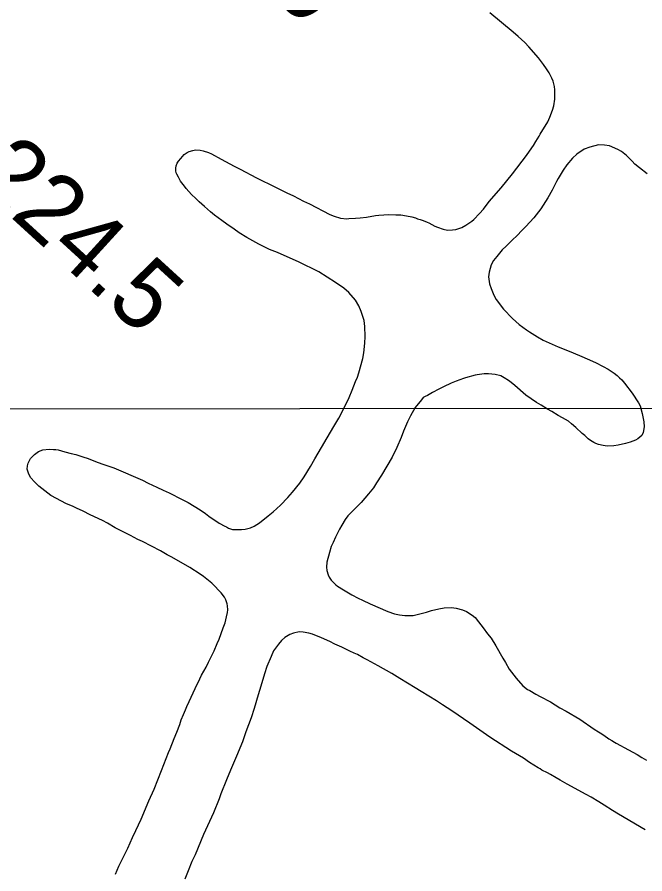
# Model space of a CAD drawing. Extents: x 3297735 to 3335592, y 670436 to 695807.
# Drawn here: x 3318040 to 3318789, y 684362 to 685385 of the extents above; entities that cross this region are included whole.
import ezdxf

# ---------------------------------------------------------------- set-up
doc = ezdxf.new("R2010")
doc.units = 0
for name, color, linetype in [('V-GRID-MAJR', 7, 'Continuous'), ('V-RIVR-EDGE', 7, 'Continuous'), ('V-RIVR-RANG-IDEN', 7, 'Continuous'), ('V-ROAD-CNTR', 7, 'Continuous'), ('V-SITE-VEGE', 7, 'Continuous')]:
    doc.layers.add(name, color=color, linetype=linetype)

msp = doc.modelspace()

# ---------------------------------------------------------------- linework, layer by layer
at = {"layer": 'V-GRID-MAJR'}
msp.add_lwpolyline([(3333388.2, 684936.3), (3332676.5, 684935.3), (3330154.9, 684931.8), (3328463.2, 684929.5), (3325367.2, 684925.5), (3322941.6, 684922.6), (3320771, 684920.2), (3318377.2, 684917.6), (3316653.7, 684915.8), (3314259.8, 684913.6), (3312823.6, 684912.3), (3310589.3, 684910.3), (3308642.2, 684908.8), (3305993.2, 684906.9), (3303248.2, 684905), (3301856.7, 684904.2)], dxfattribs=at)
at = {"layer": 'V-RIVR-EDGE'}
msp.add_spline([(3314332.5, 682283.9), (3314344.9, 682287.3), (3314358.1, 682294.7), (3314374.4, 682306.3), (3314394.2, 682317.1), (3314408.2, 682327.1), (3314425.7, 682339.9), (3314434.2, 682347.6), (3314443.2, 682360.4), (3314457.6, 682381.7), (3314472.4, 682411.9), (3314491.9, 682447.1), (3314504, 682468.4), (3314519.9, 682495.5), (3314540.6, 682530.4), (3314569.8, 682579.6), (3314586.9, 682612.5), (3314605.2, 682653.6), (3314624, 682696.2), (3314633.4, 682728.3), (3314641.6, 682755.5), (3314653.6, 682774.8), (3314666.9, 682788.4), (3314689.8, 682808.9), (3314699.9, 682821.2), (3314716.6, 682840.2), (3314742.7, 682874.3), (3314774.6, 682914.1), (3314793.3, 682940.5), (3314809.2, 682961.7), (3314829.5, 682991.6), (3314848.2, 683027.2), (3314871.5, 683064.7), (3314895.3, 683112.4), (3314930.7, 683167.8), (3314952.1, 683204.2), (3315057.2, 683357.9), (3315078.2, 683381.8), (3315093, 683392.3), (3315101.1, 683395.7), (3315113.6, 683398), (3315130.2, 683396.5), (3315136.4, 683396), (3315142.6, 683398.7), (3315151.6, 683404.9), (3315173, 683426.6), (3315192.8, 683442.1), (3315207.2, 683456.4), (3315216.5, 683472.2), (3315223.5, 683484.3), (3315237.1, 683502.8), (3315242.2, 683511.4), (3315243, 683524.5), (3315244.2, 683529.2), (3315255.5, 683547.8), (3315279.6, 683579.1), (3315294, 683598.9), (3315305.3, 683613.2), (3315310, 683627.1), (3315311.9, 683637.2), (3315317.8, 683645), (3315323.6, 683648), (3315323.6, 683652.3), (3315326.3, 683655.8), (3315330.6, 683660.8), (3315336, 683665.9), (3315339.9, 683675.5), (3315343.5, 683686.4), (3315346.6, 683695.7), (3315347, 683710.4), (3315347.4, 683722.4), (3315345.1, 683737.2), (3315345.2, 683750), (3315346.8, 683761.2), (3315349.5, 683764.3), (3315349.9, 683767.4), (3315354.2, 683779), (3315358.5, 683794.5), (3315362.4, 683800.4), (3315370.1, 683808.5), (3315374.4, 683815.8), (3315383.4, 683837.9), (3315387.3, 683855), (3315387, 683864.7), (3315385, 683871.3), (3315388.1, 683875.1), (3315392.8, 683876.3), (3315394.7, 683880.9), (3315403.3, 683896.4), (3315419.3, 683923.5), (3315433.7, 683947.5), (3315437.2, 683954.5), (3315436.8, 683961.1), (3315438, 683965), (3315450.9, 683988.6), (3315458.6, 683992.5), (3315462.5, 683995.2), (3315464.1, 684002.5), (3315468.8, 684016.5), (3315478.5, 684033.5), (3315498.3, 684056.7), (3315513.5, 684070.7), (3315521.3, 684082.3), (3315523.2, 684087.3), (3315534.9, 684097.8), (3315545, 684110.5), (3315557.1, 684124.1), (3315577.7, 684151.2), (3315590.5, 684164.3), (3315598.3, 684180.2), (3315604.2, 684192.6), (3315609.6, 684201.5), (3315623.6, 684224.7), (3315637.7, 684249.9), (3315651.7, 684270.4), (3315661, 684285.9), (3315665.7, 684296.4), (3315668.8, 684306.8), (3315671.5, 684310.7), (3315680.5, 684322.7), (3315685.9, 684326.6), (3315687.5, 684332), (3315687.5, 684337.4), (3315690.6, 684340.9), (3315706.2, 684356.8), (3315715.1, 684366.8), (3315728.7, 684382.7), (3315735.3, 684392), (3315740.8, 684400.1), (3315746.2, 684410.2), (3315754, 684419.9), (3315767.6, 684436.9), (3315797.2, 684465.1), (3315824.4, 684496.9), (3315835.7, 684508.9), (3315845.4, 684518.9), (3315855.9, 684533.2), (3315917.3, 684595.9), (3315957, 684638.1), (3315987.3, 684659.7), (3316015.3, 684684.5), (3316035.1, 684702.3), (3316044.1, 684713.5), (3316063.1, 684733.6), (3316100.4, 684768.4), (3316125.3, 684791.6), (3316138.5, 684803.6), (3316151, 684823.4), (3316159.5, 684843.1), (3316165.4, 684866), (3316174, 684881.5), (3316197.7, 684908.2), (3316229.6, 684945.3), (3316249.8, 684965.1), (3316275.5, 684987.9), (3316301.5, 685015.3), (3316311.2, 685022.3), (3316314.7, 685028.1), (3316324.8, 685037), (3316331.1, 685041.3), (3316337.3, 685045.1), (3316343.9, 685050.9), (3316349.7, 685059.8), (3316371.5, 685083.4), (3316388.6, 685096.2), (3316398.7, 685107.4), (3316416.2, 685122.9), (3316443.4, 685146.1), (3316453.9, 685155.7), (3316462.8, 685158.8), (3316468.6, 685163.5), (3316479.5, 685177), (3316494.7, 685189.8), (3316513.3, 685202.1), (3316536.7, 685221.1), (3316559.2, 685238.5), (3316587.2, 685262.4), (3316636.9, 685301.5), (3316712.3, 685357.5), (3316745.3, 685385), (3316768.2, 685402.4), (3316780.7, 685413.2), (3316806.3, 685440.7), (3316819.2, 685455.4), (3316844.4, 685481.7), (3316867, 685499.5), (3316882.5, 685511.1), (3316905.8, 685537.4), (3316931.9, 685564.1), (3316969.2, 685598.5), (3316985.9, 685613.6), (3317001.9, 685628.7), (3317017.8, 685644.5), (3317028.7, 685652.6), (3317037.2, 685661.2), (3317052.8, 685673.5), (3317075.3, 685687.8), (3317092.4, 685696.3), (3317103.3, 685703.3), (3317111, 685709.8), (3317130.9, 685733.8), (3317147.6, 685754.7), (3317177.2, 685789.2), (3317206.3, 685816.6), (3317272.8, 685885.1), (3317325.7, 685938.9), (3317356.8, 685972.2), (3317386.7, 686002.3), (3317409.6, 686022.4), (3317459.4, 686063.8), (3317493.2, 686088.9), (3317516.1, 686108.7), (3317520, 686116), (3317520.4, 686123), (3317527, 686135.8), (3317538.3, 686157.1), (3317553.9, 686174.9), (3317576, 686194.2), (3317585.8, 686203.9), (3317597.1, 686222.1), (3317609.5, 686237.6), (3317632.1, 686261.9), (3317642.2, 686270.8), (3317659.2, 686280.9), (3317668.6, 686290.2), (3317678.7, 686299.4), (3317692.7, 686308.3), (3317712.1, 686324.2), (3317733.9, 686344.3), (3317749, 686362.5), (3317772.7, 686387.2), (3317794.1, 686406.6), (3317815.5, 686421.7), (3317821.7, 686429.8), (3317831.4, 686444.5), (3317837.3, 686456.9), (3317843.9, 686458.4), (3317852.4, 686461.9), (3317865.6, 686468.5), (3317881.6, 686479.3), (3317892.4, 686489.3), (3317902.6, 686501.7), (3317906.8, 686510.6), (3317912.3, 686528.8), (3317916.6, 686539.7), (3317920.9, 686544.7), (3317931.8, 686551.7), (3317955.5, 686567.5), (3317973.7, 686583), (3317980, 686591.9), (3317987.3, 686602.7), (3318007.6, 686624.8), (3318020.4, 686634.8), (3318018.5, 686637.5), (3318030.9, 686653.4), (3318034.8, 686650.7), (3318039.4, 686656.9), (3318050.3, 686664.6), (3318082.6, 686680.8), (3318124.1, 686700.9), (3318142.8, 686716), (3318149.4, 686724.1), (3318148.6, 686727.6), (3318152.1, 686732.6), (3318161.8, 686744.6), (3318168.4, 686756.2), (3318174.7, 686766.3), (3318184.4, 686779.5), (3318196.1, 686795.3), (3318211.6, 686812.7), (3318221, 686824), (3318223.7, 686833.3), (3318227.6, 686840.6), (3318232.7, 686847.2), (3318235.8, 686857.7), (3318240.1, 686864.6), (3318252.9, 686883.2), (3318274.7, 686907.6), (3318298, 686928.5), (3318327.1, 686944.7), (3318349.3, 686951.6), (3318362.1, 686955.1), (3318370.2, 686961.3), (3318383.5, 686983.7), (3318391.3, 686996.5), (3318395.1, 687000), (3318401.7, 687000), (3318407.5, 687001.1), (3318412.6, 687003.8), (3318416.5, 687008.9), (3318422.7, 687017), (3318440.6, 687037.5), (3318448.8, 687040.2), (3318453, 687042.9), (3318455.8, 687051.4), (3318462.4, 687060.3), (3318484.9, 687082.8), (3318499.3, 687098.2), (3318510.6, 687111), (3318518.8, 687124.9), (3318525, 687134.6), (3318537.8, 687148.6), (3318566.2, 687172.1), (3318582.5, 687190.7), (3318592.6, 687203.1), (3318612.5, 687228.6), (3318628.4, 687251.9), (3318642.1, 687266.6), (3318646.3, 687279.7), (3318655.7, 687290.6), (3318665, 687298.7), (3318672.8, 687309.2), (3318676.7, 687321.2), (3318685.7, 687333.9), (3318691.5, 687344.4), (3318699.3, 687352.9), (3318716.4, 687367.2), (3318716.8, 687379.2), (3318717.6, 687392), (3318724.2, 687404.8), (3318732, 687415.7), (3318742.9, 687423.8), (3318760.3, 687430.7), (3318770, 687431.1), (3318780.9, 687428.3), (3318786.7, 687436.5), (3318804.2, 687454.3), (3318817.5, 687473.2), (3318829.9, 687487.5), (3318849, 687509.6), (3318869.2, 687534.4), (3318894.1, 687564.6), (3318929.5, 687611.8), (3318945.8, 687629.2), (3318962.9, 687647), (3318977.7, 687660.5), (3318993.6, 687679.9), (3319024.4, 687709.3), (3319059.4, 687753), (3319086.2, 687782), (3319108.8, 687809.5), (3319125.9, 687827.3), (3319135.2, 687842.4), (3319146.9, 687859.4), (3319161.7, 687877.6), (3319172.6, 687889.6), (3319185.8, 687908.6), (3319206.8, 687940.7), (3319238.3, 687987.6), (3319258.2, 688014.3), (3319282.3, 688048.7), (3319299.8, 688074.3), (3319310.7, 688085.9), (3319319.6, 688093.2), (3319326.3, 688101.4), (3319337.2, 688116.1), (3319351.9, 688127.7), (3319358.9, 688137.4), (3319372.5, 688156.3), (3319390.8, 688181.1), (3319409.1, 688207), (3319418.9, 688220.6), (3319428.6, 688231), (3319452.7, 688254.6), (3319466.7, 688269.3), (3319478, 688285.6), (3319487.3, 688294.5), (3319498.2, 688304.5), (3319498.2, 688312.3), (3319502.1, 688317.3), (3319523.5, 688343.7), (3319546, 688372.3), (3319572.1, 688405.6), (3319583.4, 688420.3), (3319604.8, 688443.1), (3319614.5, 688453.9), (3319630, 688470.2), (3319645.6, 688490.3), (3319664.3, 688513.9), (3319677.9, 688534.1), (3319689.6, 688553), (3319707.1, 688579.4), (3319721.9, 688607.3)], degree=3, dxfattribs=at)
at = {"layer": 'V-ROAD-CNTR'}
msp.add_spline([(3318355.4, 686051.3), (3318152.3, 685849.2), (3317971.8, 685680.4), (3317879.7, 685589.9), (3317724, 685436.5), (3317466.2, 685164.6), (3316895.4, 684580.9), (3316387, 684055.7), (3316009.4, 683669.6), (3315932.2, 683586.3), (3315870.4, 683508.7), (3315498.4, 682865.4)], degree=3, dxfattribs=at)
at = {"layer": 'V-SITE-VEGE'}
for points in [[(3318674.9, 685318.6), (3318671.9, 685323.3), (3318668.4, 685328.4), (3318662.3, 685336.6), (3318650.8, 685349.6), (3318646, 685354.7), (3318638, 685362.1), (3318632, 685367), (3318604.4, 685390.3)], [(3318375.8, 685092.8), (3318365.6, 685097.2), (3318350.7, 685104), (3318341.2, 685107.8), (3318328.5, 685114.1), (3318314, 685121.9), (3318304.7, 685127.8), (3318298.7, 685131.9), (3318290, 685137.8), (3318284, 685142.5), (3318275.5, 685148.6), (3318270.5, 685152.7), (3318263.5, 685159.1), (3318257, 685164.7), (3318253.2, 685168.4), (3318247.9, 685173.3), (3318241.4, 685180.5), (3318239.4, 685183.4), (3318234.9, 685189.3), (3318232.3, 685194), (3318230.5, 685197.7), (3318229.5, 685199.4), (3318229, 685201.7), (3318229, 685204.7), (3318229.4, 685207.6), (3318230.9, 685210.9), (3318232.4, 685213.1), (3318235.1, 685216.4), (3318239.2, 685221.1), (3318242.9, 685223.7), (3318245.1, 685224.7), (3318249.4, 685226), (3318252.6, 685226.5), (3318258.3, 685226.3), (3318262, 685225.6), (3318268, 685223.7), (3318271.7, 685222), (3318283.2, 685215.4), (3318298.7, 685207.1), (3318305.9, 685203.7), (3318325.6, 685193.3), (3318348.1, 685182.3), (3318361.6, 685175.5), (3318369.8, 685171.7), (3318381.8, 685165.6), (3318389, 685162.2), (3318413.2, 685149.5), (3318418.4, 685147.6), (3318425.9, 685145.2), (3318433.4, 685144.5), (3318435.8, 685144.6), (3318443.8, 685145.1), (3318449.5, 685145.7), (3318456.9, 685146.3), (3318467.8, 685148.1), (3318471.5, 685148.7), (3318477.5, 685149.2), (3318483.4, 685149.5), (3318492.1, 685149.1), (3318494.6, 685148.9), (3318498.1, 685148.9), (3318500.3, 685148.7), (3318511, 685146.6), (3318515.5, 685145.4), (3318517.7, 685144.4), (3318521.2, 685143.5), (3318524.7, 685142.3), (3318529.4, 685140.3), (3318531.2, 685139.4), (3318538.7, 685135.7), (3318541.7, 685134.5), (3318548.4, 685132.1), (3318553.8, 685130.9), (3318559.6, 685131), (3318563.8, 685131.5), (3318570.7, 685134.1), (3318575.6, 685136.6), (3318582.8, 685141.4), (3318585.2, 685143.7), (3318591.9, 685150.7), (3318596.5, 685156), (3318603.6, 685165.2), (3318617.6, 685181.5), (3318631.3, 685198), (3318647.9, 685220), (3318651.4, 685225), (3318656.5, 685232), (3318659.2, 685236.5), (3318663.3, 685243), (3318664.5, 685245.3), (3318673.3, 685260), (3318675.7, 685265.5), (3318679.1, 685274.2), (3318680.8, 685279.4), (3318681.7, 685287.1), (3318681.9, 685291.9), (3318681.9, 685298.3), (3318681.6, 685302.3), (3318680, 685308.5), (3318678.2, 685312.4), (3318674.9, 685318.6)], [(3318792.1, 685198), (3318782.8, 685205.1), (3318777.6, 685209.7), (3318774.3, 685213.2), (3318767.6, 685219.8), (3318761.5, 685224.5), (3318757.1, 685227.1), (3318747.3, 685231.5), (3318741.1, 685232.4), (3318734.2, 685232.6), (3318723.5, 685230), (3318716.8, 685227.5), (3318708, 685221.4), (3318702.8, 685216.6), (3318696.2, 685208.6), (3318691.8, 685202.4), (3318686, 685192.4), (3318684, 685188.9), (3318678.7, 685178.7), (3318673.5, 685169.4), (3318665, 685156.4), (3318656.7, 685145.4), (3318647.4, 685135.1), (3318642.9, 685130.9), (3318636.3, 685124.1), (3318631.1, 685119.3), (3318623.8, 685111.8), (3318618.9, 685107.3), (3318612.5, 685099.5), (3318608.6, 685094.5), (3318605.9, 685089.3), (3318603.3, 685080.8), (3318602.8, 685075.1)], [(3318272, 684709.3), (3318262.2, 684717.4), (3318258.2, 684720.3), (3318246, 684728.1), (3318224.5, 684740.3), (3318219, 684743.2), (3318211, 684747.9), (3318189.5, 684759.1), (3318183.8, 684761.7), (3318175.1, 684766.1), (3318162.9, 684772.4), (3318156.9, 684775.6), (3318147.6, 684780.9), (3318141.4, 684784.1), (3318126.9, 684791.1), (3318118.4, 684795.5), (3318110.7, 684798.9), (3318105.7, 684801.3), (3318098.7, 684804.2), (3318079.9, 684814.2), (3318065.5, 684825), (3318061.8, 684828.7), (3318060.5, 684830.4), (3318056, 684835.3), (3318053.5, 684839.5), (3318052.7, 684841.7), (3318051.7, 684845.4), (3318051.9, 684849.4), (3318052.8, 684852.6), (3318053.8, 684854.9), (3318055.7, 684858.1), (3318058.4, 684861.1), (3318060.4, 684862.9), (3318063.4, 684865.2), (3318065.3, 684866.4), (3318070.3, 684868.7), (3318077.7, 684869.3), (3318082.9, 684869.1), (3318085.9, 684868.9), (3318088.6, 684868.4), (3318096.6, 684866), (3318104.1, 684864.1), (3318109.8, 684862.9), (3318118.2, 684860.3), (3318124.5, 684858.1), (3318135.2, 684854), (3318143.2, 684851.1), (3318155.1, 684847), (3318189.5, 684832.3), (3318196, 684828.9), (3318206.5, 684824), (3318214, 684820.4), (3318221.2, 684817.2), (3318236.7, 684809.4), (3318244.1, 684805.8), (3318258.4, 684797), (3318264.6, 684792.6), (3318268.4, 684789.4), (3318281.1, 684781.1), (3318287.6, 684777.5), (3318289.6, 684776.5), (3318292.1, 684775), (3318294.6, 684774.1), (3318296.8, 684773.6), (3318301.3, 684773.4), (3318307.5, 684773.5), (3318312, 684774), (3318318.4, 684775.6), (3318322.6, 684777.3), (3318329, 684781.6), (3318339.4, 684789.9), (3318345.3, 684794.5), (3318354.3, 684802.7), (3318362.9, 684811.5), (3318368.6, 684818), (3318377.2, 684828.8), (3318382.3, 684836.3), (3318390.1, 684848.8), (3318395, 684857.8), (3318417.9, 684896.5), (3318424, 684906.5), (3318429.1, 684916.4), (3318436.1, 684930.9), (3318439.7, 684939.6), (3318443.9, 684950.1), (3318446, 684955.3), (3318447.7, 684960.3), (3318452.5, 684977.7), (3318453.9, 684984.5), (3318455, 684995.9), (3318455.4, 685003.8), (3318454.8, 685015.7), (3318454, 685022.9), (3318450.7, 685033.8), (3318447.9, 685040.5), (3318443.8, 685047.1), (3318435.8, 685056.2), (3318429.8, 685061.4), (3318419.8, 685068.5), (3318399.8, 685080.9), (3318375.8, 685092.8)], [(3318602.8, 685075.1), (3318603.9, 685066.7), (3318605.7, 685061), (3318609, 685053.3), (3318611.8, 685048.2), (3318620.4, 685036.6), (3318631.4, 685025.3), (3318639.2, 685018.2), (3318647.9, 685011.8), (3318651.4, 685009.4), (3318661.2, 685003.3), (3318667.9, 684999.4), (3318678.6, 684994.8), (3318685.9, 684991.4), (3318696.8, 684987), (3318703.8, 684984.4), (3318714, 684980), (3318720.5, 684977.1), (3318730.5, 684973), (3318739.7, 684968.1), (3318745.4, 684965), (3318752.7, 684960.1), (3318756.4, 684957.1), (3318759.2, 684954.4), (3318761.7, 684952.2), (3318765, 684948.3), (3318774.3, 684936.2), (3318781.6, 684924.7), (3318783.6, 684921), (3318786.2, 684912), (3318788.1, 684901.9), (3318788.4, 684895.9), (3318787.4, 684889.2), (3318785.7, 684885.7), (3318781.1, 684881.7), (3318778.1, 684880.2), (3318771.7, 684877.7), (3318766.2, 684876.1), (3318757.6, 684874), (3318752.4, 684873.2), (3318744.4, 684873.1), (3318739.7, 684873.6), (3318734, 684874.8), (3318731, 684876), (3318728.3, 684877.2), (3318724.3, 684879.6), (3318721.5, 684881.8), (3318717.5, 684885.5), (3318714.5, 684888), (3318707, 684895.3), (3318701.7, 684899.7), (3318698, 684902.7), (3318691.2, 684906.8), (3318686, 684909.7), (3318678.2, 684914.4), (3318673, 684917.1), (3318665.5, 684921.7), (3318660, 684924.9), (3318647.3, 684933.9), (3318634, 684945.2), (3318629.7, 684949.1), (3318626.5, 684951.5), (3318621.5, 684954.7), (3318617.2, 684956.9), (3318610.5, 684958.6), (3318602.8, 684959.2), (3318597.6, 684959.2), (3318589.2, 684958.1), (3318586.7, 684957.6), (3318575.3, 684954.7), (3318572.6, 684953.9), (3318564, 684950.6), (3318558, 684948.1), (3318548.9, 684943.8), (3318543.2, 684941), (3318535.8, 684936.9), (3318529.6, 684933.4), (3318526.9, 684932.1), (3318524.7, 684930.9), (3318522.5, 684928.4), (3318514.9, 684919.1), (3318509.3, 684909.1), (3318505.7, 684901.9), (3318501.1, 684890.7), (3318498.2, 684883.2), (3318493.3, 684871.5), (3318487.5, 684860), (3318474.8, 684838.5), (3318469, 684829), (3318465.3, 684823.3), (3318459.4, 684816), (3318450.4, 684805.5), (3318446.4, 684801.7), (3318434.6, 684789.7), (3318431.5, 684785.4), (3318427.3, 684778.5), (3318424.6, 684773.7), (3318419.8, 684764.5), (3318416.9, 684758), (3318414.9, 684753.3), (3318412.8, 684745.8)], [(3318412.8, 684745.8), (3318409.7, 684734.3), (3318409.2, 684728.4), (3318409.5, 684724.7), (3318411.1, 684719.5), (3318412.3, 684716.5), (3318414.6, 684713.1), (3318417.1, 684710.4), (3318420.4, 684707.2), (3318422.1, 684705.9), (3318429.4, 684701.3), (3318439.4, 684695.5), (3318446.8, 684691.6), (3318452.3, 684688.9), (3318461.3, 684684.8), (3318482.3, 684675.6), (3318490.5, 684672.9), (3318496.2, 684671.7), (3318502.7, 684670.8), (3318512.8, 684670.9), (3318519, 684672.2), (3318528.4, 684674.8), (3318534.4, 684676.6), (3318543.5, 684678.9), (3318549.5, 684680), (3318558.4, 684680.3), (3318563.9, 684679.7), (3318571.6, 684677.5), (3318576.3, 684675.6), (3318583.3, 684671.2), (3318586.8, 684668.5), (3318590.8, 684663.3), (3318596.1, 684655.9), (3318601.6, 684649), (3318605.7, 684643.6), (3318611.2, 684634.7), (3318619.6, 684619.9), (3318622.9, 684614.5), (3318627.4, 684606.6), (3318635.5, 684595.8), (3318643.8, 684587), (3318649.3, 684582.5), (3318651.8, 684581.3), (3318659, 684576.9), (3318664.2, 684574), (3318676.5, 684567.7), (3318687.7, 684560.6), (3318695.4, 684556.5), (3318711.7, 684547), (3318728.9, 684535.2), (3318734.2, 684531.8), (3318735.9, 684530.9), (3318740.4, 684527.9), (3318746.4, 684523.5), (3318749.9, 684521.6), (3318753.2, 684519.4), (3318755.2, 684518.2), (3318769.9, 684510.4), (3318780.1, 684504.8), (3318785.9, 684501.4), (3318791.4, 684497.9)], [(3318157, 684362.2), (3318161.2, 684371.4), (3318171.8, 684393.1), (3318177.4, 684405.8), (3318181.5, 684414.3), (3318187.6, 684427.5), (3318197.1, 684449.7), (3318203.1, 684463.4), (3318212.1, 684485.6), (3318220.5, 684507.3), (3318222.5, 684511.5), (3318227, 684524), (3318230.2, 684531.4), (3318233.8, 684540.7), (3318235.5, 684546.1), (3318238.4, 684552.6), (3318240.8, 684558.3), (3318242.3, 684562.1), (3318245.2, 684568.1), (3318252.2, 684583.8), (3318258, 684595.3), (3318260, 684599.5), (3318265.3, 684609.2), (3318268.3, 684615), (3318270.2, 684619.2), (3318274.8, 684628.7), (3318278.4, 684637.4), (3318280.9, 684642.6), (3318285.9, 684655.9), (3318287.9, 684662.1), (3318289.8, 684669.3), (3318290.9, 684674.3), (3318291.2, 684677.7), (3318290.9, 684682.2), (3318290.6, 684684.9), (3318289, 684689.6), (3318287.3, 684692.8), (3318283.5, 684697.8), (3318280.5, 684700.7), (3318275.7, 684705.9), (3318272, 684709.3)], [(3318789.8, 684415), (3318758, 684433.8), (3318750.8, 684438), (3318740.6, 684444.3), (3318734.3, 684448.5), (3318725.3, 684453.8), (3318719.3, 684457.2), (3318696.6, 684469.4), (3318688.1, 684474.3), (3318683.4, 684477.2), (3318676.6, 684480.8), (3318673.1, 684483), (3318666.4, 684486.2), (3318664.2, 684487.9), (3318661.9, 684488.9), (3318651.7, 684495.5), (3318644.4, 684500.4), (3318630.2, 684508.9), (3318604.2, 684525.7), (3318580.5, 684542.1), (3318559, 684556.8), (3318547.7, 684564.3), (3318540.5, 684569), (3318522.2, 684580), (3318515, 684584.6), (3318496.8, 684595.6), (3318487, 684601.7), (3318470.8, 684610.9), (3318457.6, 684618), (3318453.1, 684620.2), (3318446.3, 684624.1), (3318442.3, 684626), (3318436.9, 684628.4), (3318427.4, 684633), (3318419.1, 684636.7), (3318413.2, 684639.8), (3318403.2, 684644.2), (3318392.5, 684648.5), (3318388.2, 684649.7), (3318381.3, 684650.9), (3318376.6, 684651.1), (3318369.6, 684649.8), (3318365.4, 684648.3), (3318359.3, 684644.5)], [(3318359.3, 684644.5), (3318355.3, 684641), (3318351.6, 684636.5), (3318346, 684628.5), (3318342.9, 684622), (3318337.8, 684609.8), (3318334.9, 684601), (3318330.6, 684586.4), (3318327.7, 684575.9), (3318322.7, 684559.7), (3318319.1, 684548.8), (3318312.8, 684531.8), (3318308.7, 684520.1), (3318301.7, 684502.9), (3318294.4, 684486), (3318289.8, 684474.7), (3318283.1, 684457.8), (3318281.1, 684452.1), (3318274.1, 684435.4), (3318269.5, 684424.7), (3318262.3, 684409.2), (3318252.1, 684385), (3318248.4, 684377), (3318243.9, 684365.8), (3318240, 684355.9)]]:
    msp.add_lwpolyline(points, dxfattribs=at)

# ---------------------------------------------------------------- texts
at = {"layer": 'V-RIVR-RANG-IDEN'}
for s, rotation, p in [('D-050', 316.9114, (3318165.6, 685577.9)), ('R-224.5', 317.5935, (3317897.8, 685268.6))]:
    msp.add_text(s, height=83, rotation=rotation, dxfattribs=at).set_placement(p)

doc.saveas('drawing.dxf')
